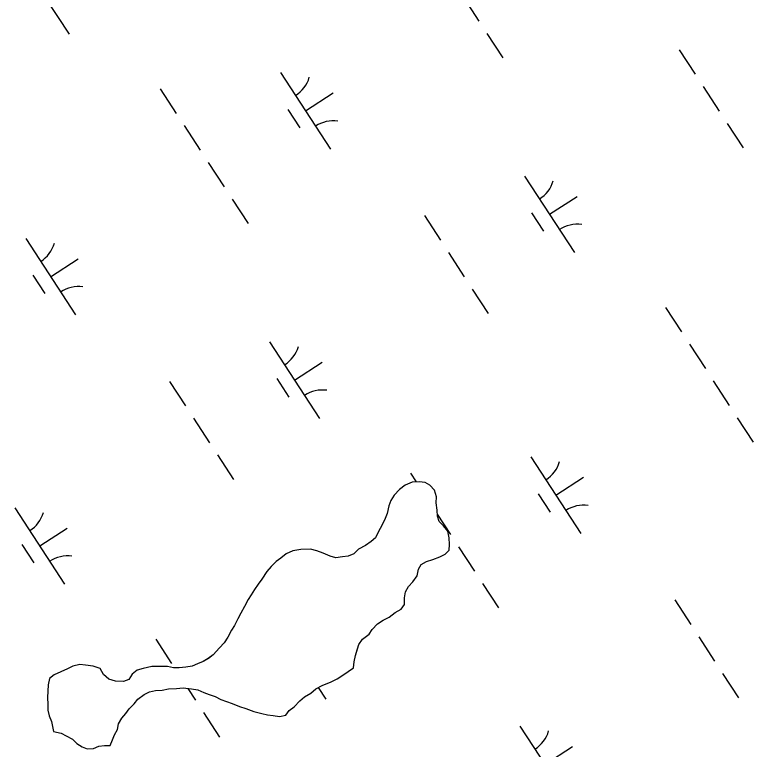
# Model space of a CAD drawing. Extents: x 3953924 to 3974542, y 193747 to 216192.
# Drawn here: x 3963786.2 to 3964190, y 200989.6 to 201391.5 of the extents above; entities that cross this region are included whole.
import ezdxf

# ---------------------------------------------------------------- set-up
doc = ezdxf.new("R2010")
doc.units = 0
doc.layers.add('V-TOPO-SHOR', color=7, linetype='Continuous')
doc.layers.add('V-WETL-SWMP', color=7, linetype='Continuous')

msp = doc.modelspace()

# ---------------------------------------------------------------- linework, layer by layer
at = {"layer": 'V-TOPO-SHOR'}
for points in [[(3963807.36, 200999.21), (3963811.48, 200998.35), (3963814.31, 200997), (3963817.64, 200995.12), (3963820.18, 200992.74), (3963822.99, 200990.88), (3963825.82, 200989.79), (3963829.19, 200989.98), (3963832.06, 200991.22), (3963835.18, 200991.68), (3963838.28, 200991.62), (3963839.64, 200994.7), (3963840.73, 200997.52), (3963842.33, 201000.34), (3963842.91, 201003.44), (3963844.78, 201006.51), (3963846.91, 201009.06), (3963848.77, 201011.61), (3963851.41, 201014.41), (3963853.53, 201016.96), (3963856.95, 201019.48), (3963859.82, 201020.98), (3963863.2, 201021.69), (3963866.83, 201021.88), (3963870.21, 201022.59), (3963874.62, 201022.76), (3963878.25, 201023.21), (3963882.9, 201022.6), (3963886.25, 201022.02), (3963889.59, 201020.66), (3963892.42, 201019.57), (3963895.77, 201018.47), (3963898.84, 201016.85), (3963901.93, 201015.76), (3963905.01, 201014.66), (3963909.12, 201013.03), (3963912.47, 201011.93), (3963916.84, 201010.29), (3963921.22, 201009.17), (3963924.31, 201008.33), (3963927.41, 201008.01), (3963931.02, 201007.43), (3963934.4, 201008.14), (3963936.27, 201010.69), (3963938.89, 201012.71), (3963942.07, 201016.02), (3963944.7, 201018.3), (3963948.1, 201020.3), (3963950.74, 201022.58), (3963954.66, 201024.57), (3963958.84, 201026.31), (3963962.5, 201028.05), (3963965.12, 201029.81), (3963968.53, 201032.07), (3963971.42, 201034.09), (3963971.74, 201037.45), (3963972.58, 201040.8), (3963973.42, 201043.89), (3963974.25, 201046.98), (3963976.38, 201049.79), (3963980.06, 201052.56), (3963981.66, 201055.12), (3963984.57, 201058.17), (3963987.72, 201060.18), (3963990.86, 201061.94), (3963994.27, 201064.46), (3963997.41, 201066.21), (3963999.27, 201068.76), (3963999.34, 201072.39), (3963999.93, 201075.74), (3964001.54, 201078.56), (3964003.92, 201081.1), (3964006.31, 201084.42), (3964006.9, 201088.04), (3964008.5, 201090.59), (3964011.38, 201092.35), (3964014.77, 201093.32), (3964018.68, 201094.8), (3964021.56, 201096.3), (3964023.68, 201098.58), (3964023.99, 201101.68), (3964023.81, 201105.31), (3964023.1, 201108.95), (3964020.57, 201111.85), (3964018.28, 201114.23), (3964017.3, 201117.09), (3964017.11, 201120.46), (3964016.66, 201124.36), (3964016.73, 201127.72), (3964015.77, 201131.36), (3964013.23, 201134), (3964010.67, 201135.6), (3964007.31, 201135.93), (3964003.42, 201135.75), (3963999.76, 201134), (3963996.61, 201131.73), (3963993.7, 201128.68), (3963991.83, 201125.61), (3963990.74, 201122.79), (3963989.89, 201118.66), (3963988.79, 201115.83)], [(3963988.79, 201115.83), (3963986.91, 201111.99), (3963985.03, 201108.65), (3963983.41, 201105.32), (3963981.04, 201103.3), (3963977.89, 201101.03), (3963974.23, 201099.02), (3963971.59, 201096.49), (3963968.46, 201095.25), (3963965.34, 201094.8), (3963961.71, 201094.35), (3963958.62, 201095.18), (3963954.77, 201096.81), (3963951.43, 201098.17), (3963947.82, 201099.02), (3963942.64, 201098.86), (3963938.22, 201098.17), (3963934.56, 201096.43), (3963931.67, 201094.15), (3963929.05, 201092.39), (3963926.4, 201089.59), (3963924.02, 201086.79), (3963921.35, 201082.7), (3963919.22, 201079.9), (3963917.36, 201077.08), (3963915.48, 201074.01), (3963913.88, 201071.46), (3963911.74, 201067.61), (3963909.85, 201064.02), (3963908.24, 201060.95), (3963906.36, 201057.36), (3963904.75, 201054.8), (3963902.61, 201050.96), (3963900.74, 201047.89), (3963898.09, 201045.09), (3963894.66, 201041.27), (3963892.02, 201039.25), (3963889.14, 201037.5), (3963886.01, 201036.26), (3963883.14, 201035.02), (3963879.77, 201034.57), (3963876.13, 201034.12), (3963873.03, 201034.18), (3963869.67, 201034.77), (3963865.27, 201034.85), (3963861.13, 201034.93), (3963856.45, 201033.73), (3963853.06, 201032.76), (3963850.43, 201030.74), (3963848.56, 201027.67), (3963845.69, 201026.69), (3963841.29, 201026.77), (3963837.69, 201027.88), (3963834.63, 201030.53), (3963832.88, 201033.67), (3963829.02, 201035.04), (3963824.89, 201035.64), (3963821.79, 201035.96), (3963817.89, 201034.99), (3963815.01, 201033.49), (3963811.36, 201032.02), (3963807.7, 201030.27), (3963805.07, 201028.25), (3963804.49, 201024.9), (3963804.16, 201021.28), (3963804.09, 201017.91), (3963804.28, 201014.03), (3963804.22, 201010.92), (3963804.94, 201007.8), (3963806.17, 201004.67), (3963807.36, 200999.21)]]:
    msp.add_lwpolyline(points, dxfattribs=at)
at = {"layer": 'V-WETL-SWMP'}
for p, q in [((3963788.65, 201422.83), (3963815.93, 201380.92)), ((3964031.31, 201401.45), (3964040.04, 201388.04)), ((3964044.41, 201381.34), (3964053.13, 201367.93)), ((3964149.61, 201372.32), (3964158.34, 201358.91)), ((3963931.54, 201359.87), (3963958.82, 201317.97)), ((3963865.72, 201350.94), (3963874.45, 201337.53)), ((3964162.7, 201352.21), (3964171.43, 201338.8)), ((3963945.18, 201338.92), (3963960.27, 201348.74)), ((3963935.44, 201339.74), (3963941.99, 201329.68)), ((3963878.82, 201330.82), (3963887.54, 201317.41)), ((3964175.8, 201332.09), (3964184.53, 201318.68)), ((3963891.91, 201310.71), (3963900.64, 201297.3)), ((3964064.96, 201303.25), (3964092.24, 201261.35)), ((3963905, 201290.6), (3963913.73, 201277.19)), ((3964078.6, 201282.3), (3964093.69, 201292.12)), ((3964010.21, 201281.58), (3964018.94, 201268.17)), ((3964068.86, 201283.12), (3964075.41, 201273.06)), ((3963792.14, 201269.13), (3963819.42, 201227.22)), ((3964023.3, 201261.46), (3964032.03, 201248.05)), ((3963805.78, 201248.17), (3963820.86, 201257.99)), ((3963796.04, 201248.99), (3963802.58, 201238.94)), ((3964036.39, 201241.35), (3964045.12, 201227.94)), ((3964142.03, 201231.36), (3964150.76, 201217.95)), ((3963925.56, 201212.51), (3963952.84, 201170.6)), ((3964155.13, 201211.25), (3964163.86, 201197.84)), ((3963939.2, 201191.56), (3963954.28, 201201.38)), ((3963929.46, 201192.38), (3963936, 201182.32)), ((3963870.8, 201190.83), (3963879.53, 201177.42)), ((3964168.22, 201191.13), (3964176.95, 201177.73)), ((3963883.9, 201170.72), (3963892.62, 201157.31)), ((3964181.31, 201171.02), (3964190.04, 201157.61)), ((3963896.99, 201150.6), (3963905.72, 201137.19)), ((3964068.45, 201149.55), (3964095.73, 201107.65)), ((3964002.63, 201140.62), (3964005.73, 201135.85)), ((3964003.42, 201135.74), (3963999.76, 201134)), ((3964007.31, 201135.93), (3964003.42, 201135.74)), ((3964010.67, 201135.6), (3964007.31, 201135.93)), ((3964082.09, 201128.6), (3964097.17, 201138.42)), ((3963996.61, 201131.73), (3963993.7, 201128.68)), ((3963999.76, 201134), (3963996.61, 201131.73)), ((3964013.23, 201134), (3964010.67, 201135.6)), ((3964015.77, 201131.36), (3964013.23, 201134)), ((3963993.7, 201128.68), (3963991.83, 201125.61)), ((3964016.73, 201127.72), (3964015.77, 201131.36)), ((3964016.67, 201124.35), (3964016.73, 201127.72)), ((3964072.35, 201129.42), (3964078.89, 201119.36)), ((3963991.83, 201125.61), (3963990.74, 201122.79)), ((3964017.11, 201120.46), (3964016.67, 201124.35)), ((3963786.15, 201121.76), (3963813.43, 201079.86)), ((3963990.74, 201122.79), (3963989.89, 201118.66)), ((3964017.3, 201117.09), (3964017.11, 201120.46)), ((3963988.79, 201115.83), (3963986.91, 201111.99)), ((3963989.89, 201118.66), (3963988.79, 201115.83)), ((3964017.24, 201118.17), (3964024.45, 201107.09)), ((3964018.28, 201114.23), (3964017.3, 201117.09)), ((3963986.91, 201111.99), (3963985.03, 201108.65)), ((3964020.56, 201111.85), (3964018.28, 201114.23)), ((3964023.1, 201108.95), (3964020.56, 201111.85)), ((3963799.79, 201100.81), (3963814.88, 201110.63)), ((3963985.03, 201108.65), (3963983.41, 201105.32)), ((3964023.81, 201105.31), (3964023.1, 201108.95)), ((3963983.41, 201105.32), (3963981.04, 201103.3)), ((3964023.99, 201101.69), (3964023.81, 201105.31)), ((3963790.05, 201101.63), (3963796.6, 201091.57)), ((3963977.89, 201101.03), (3963974.23, 201099.02)), ((3963981.04, 201103.3), (3963977.89, 201101.03)), ((3964023.67, 201098.58), (3964023.99, 201101.69)), ((3964028.81, 201100.39), (3964037.54, 201086.98)), ((3963934.56, 201096.43), (3963931.67, 201094.15)), ((3963938.22, 201098.17), (3963934.56, 201096.43)), ((3963942.64, 201098.86), (3963938.22, 201098.17)), ((3963947.82, 201099.02), (3963942.64, 201098.86)), ((3963951.43, 201098.17), (3963947.82, 201099.02)), ((3963954.77, 201096.81), (3963951.43, 201098.17)), ((3963958.62, 201095.18), (3963954.77, 201096.81)), ((3963968.46, 201095.25), (3963965.34, 201094.8)), ((3963971.59, 201096.49), (3963968.46, 201095.25)), ((3963974.23, 201099.02), (3963971.59, 201096.49)), ((3964018.68, 201094.8), (3964021.56, 201096.3)), ((3964021.56, 201096.3), (3964023.67, 201098.58)), ((3963929.05, 201092.39), (3963926.4, 201089.6)), ((3963931.67, 201094.15), (3963929.05, 201092.39)), ((3963961.71, 201094.35), (3963958.62, 201095.18)), ((3963965.34, 201094.8), (3963961.71, 201094.35)), ((3964008.5, 201090.59), (3964011.38, 201092.35)), ((3964011.38, 201092.35), (3964014.77, 201093.32)), ((3964014.77, 201093.32), (3964018.68, 201094.8)), ((3963926.4, 201089.6), (3963924.02, 201086.79)), ((3964006.31, 201084.42), (3964006.9, 201088.04)), ((3964006.9, 201088.04), (3964008.5, 201090.59)), ((3963924.02, 201086.79), (3963921.35, 201082.7)), ((3964003.92, 201081.1), (3964006.31, 201084.42)), ((3963919.22, 201079.9), (3963917.36, 201077.08)), ((3963921.35, 201082.7), (3963919.22, 201079.9)), ((3964001.54, 201078.56), (3964003.92, 201081.1)), ((3964041.91, 201080.28), (3964050.64, 201066.87)), ((3963917.36, 201077.08), (3963915.48, 201074.01)), ((3963999.35, 201072.39), (3963999.93, 201075.74)), ((3963999.93, 201075.74), (3964001.54, 201078.56)), ((3963913.88, 201071.45), (3963911.74, 201067.61)), ((3963915.48, 201074.01), (3963913.88, 201071.45)), ((3963999.27, 201068.76), (3963999.35, 201072.39)), ((3964147.11, 201071.26), (3964155.84, 201057.85)), ((3963911.74, 201067.61), (3963909.85, 201064.02)), ((3963997.41, 201066.21), (3963999.27, 201068.76)), ((3963909.85, 201064.02), (3963908.24, 201060.95)), ((3963990.86, 201061.94), (3963994.27, 201064.46)), ((3963994.27, 201064.46), (3963997.41, 201066.21)), ((3963908.24, 201060.95), (3963906.36, 201057.36)), ((3963984.57, 201058.17), (3963987.72, 201060.18)), ((3963987.72, 201060.18), (3963990.86, 201061.94)), ((3963906.36, 201057.36), (3963904.75, 201054.8)), ((3963980.06, 201052.57), (3963981.66, 201055.12)), ((3963981.66, 201055.12), (3963984.57, 201058.17)), ((3963902.61, 201050.96), (3963900.74, 201047.89)), ((3963904.75, 201054.8), (3963902.61, 201050.96)), ((3963976.38, 201049.79), (3963980.06, 201052.57)), ((3964160.21, 201051.14), (3964168.94, 201037.73)), ((3963863.22, 201049.87), (3963871.95, 201036.46)), ((3963900.74, 201047.89), (3963898.09, 201045.09)), ((3963972.58, 201040.8), (3963974.25, 201046.98)), ((3963974.25, 201046.98), (3963976.38, 201049.79)), ((3963898.09, 201045.09), (3963894.65, 201041.27)), ((3963892.03, 201039.25), (3963889.14, 201037.5)), ((3963894.65, 201041.27), (3963892.03, 201039.25)), ((3963971.74, 201037.45), (3963972.58, 201040.8)), ((3963817.89, 201034.99), (3963815.01, 201033.5)), ((3963821.79, 201035.95), (3963817.89, 201034.99)), ((3963824.89, 201035.64), (3963821.79, 201035.95)), ((3963829.02, 201035.04), (3963824.89, 201035.64)), ((3963832.88, 201033.67), (3963829.02, 201035.04)), ((3963861.13, 201034.93), (3963856.45, 201033.73)), ((3963865.27, 201034.85), (3963861.13, 201034.93)), ((3963869.67, 201034.77), (3963865.27, 201034.85)), ((3963873.03, 201034.18), (3963869.67, 201034.77)), ((3963883.14, 201035.02), (3963879.77, 201034.57)), ((3963886.01, 201036.26), (3963883.14, 201035.02)), ((3963889.14, 201037.5), (3963886.01, 201036.26)), ((3963971.42, 201034.09), (3963971.74, 201037.45)), ((3963811.36, 201032.01), (3963807.7, 201030.27)), ((3963815.01, 201033.5), (3963811.36, 201032.01)), ((3963834.63, 201030.53), (3963832.88, 201033.67)), ((3963850.43, 201030.74), (3963848.56, 201027.67)), ((3963853.06, 201032.76), (3963850.43, 201030.74)), ((3963856.45, 201033.73), (3963853.06, 201032.76)), ((3963876.13, 201034.12), (3963873.03, 201034.18)), ((3963879.77, 201034.57), (3963876.13, 201034.12)), ((3963965.12, 201029.81), (3963968.53, 201032.07)), ((3963968.53, 201032.07), (3963971.42, 201034.09)), ((3964173.3, 201031.03), (3964182.03, 201017.62)), ((3963805.07, 201028.25), (3963804.49, 201024.9)), ((3963807.7, 201030.27), (3963805.07, 201028.25)), ((3963837.69, 201027.88), (3963834.63, 201030.53)), ((3963841.29, 201026.77), (3963837.69, 201027.88)), ((3963845.69, 201026.69), (3963841.29, 201026.77)), ((3963848.56, 201027.67), (3963845.69, 201026.69)), ((3963958.84, 201026.31), (3963962.5, 201028.05)), ((3963962.5, 201028.05), (3963965.12, 201029.81)), ((3963804.49, 201024.9), (3963804.16, 201021.28)), ((3963866.83, 201021.88), (3963870.21, 201022.59)), ((3963870.21, 201022.59), (3963874.62, 201022.76)), ((3963874.62, 201022.76), (3963878.25, 201023.21)), ((3963878.25, 201023.21), (3963882.9, 201022.6)), ((3963880.8, 201022.87), (3963885.05, 201016.35)), ((3963882.9, 201022.6), (3963886.25, 201022.02)), ((3963948.1, 201020.3), (3963950.74, 201022.58)), ((3963950.74, 201022.58), (3963954.66, 201024.58)), ((3963952.16, 201023.3), (3963956.32, 201016.9)), ((3963954.66, 201024.58), (3963958.84, 201026.31)), ((3963804.16, 201021.28), (3963804.1, 201017.91)), ((3963853.53, 201016.96), (3963856.95, 201019.48)), ((3963856.95, 201019.48), (3963859.82, 201020.98)), ((3963859.82, 201020.98), (3963863.2, 201021.69)), ((3963863.2, 201021.69), (3963866.83, 201021.88)), ((3963886.25, 201022.02), (3963889.59, 201020.66)), ((3963889.59, 201020.66), (3963892.42, 201019.57)), ((3963892.42, 201019.57), (3963895.77, 201018.47)), ((3963944.7, 201018.3), (3963948.1, 201020.3)), ((3963804.1, 201017.91), (3963804.28, 201014.03)), ((3963851.41, 201014.41), (3963853.53, 201016.96)), ((3963895.77, 201018.47), (3963898.84, 201016.85)), ((3963898.84, 201016.85), (3963901.93, 201015.76)), ((3963901.93, 201015.76), (3963905.01, 201014.66)), ((3963905.01, 201014.66), (3963909.12, 201013.03)), ((3963938.89, 201012.71), (3963942.07, 201016.02)), ((3963942.07, 201016.02), (3963944.7, 201018.3)), ((3963804.28, 201014.03), (3963804.22, 201010.92)), ((3963804.22, 201010.92), (3963804.94, 201007.8)), ((3963846.91, 201009.06), (3963848.77, 201011.61)), ((3963848.77, 201011.61), (3963851.41, 201014.41)), ((3963909.12, 201013.03), (3963912.47, 201011.93)), ((3963912.47, 201011.93), (3963916.84, 201010.29)), ((3963934.4, 201008.14), (3963936.27, 201010.69)), ((3963936.27, 201010.69), (3963938.89, 201012.71)), ((3963804.94, 201007.8), (3963806.17, 201004.67)), ((3963842.91, 201003.44), (3963844.78, 201006.51)), ((3963844.78, 201006.51), (3963846.91, 201009.06)), ((3963889.41, 201009.65), (3963898.14, 200996.24)), ((3963916.84, 201010.29), (3963921.22, 201009.17)), ((3963921.22, 201009.17), (3963924.31, 201008.33)), ((3963924.31, 201008.33), (3963927.41, 201008.01)), ((3963927.41, 201008.01), (3963931.02, 201007.43)), ((3963931.02, 201007.43), (3963934.4, 201008.14)), ((3963806.17, 201004.67), (3963807.36, 200999.21)), ((3963842.33, 201000.34), (3963842.91, 201003.44)), ((3963807.36, 200999.21), (3963811.48, 200998.35)), ((3963811.48, 200998.35), (3963814.31, 200997)), ((3963840.73, 200997.52), (3963842.33, 201000.34)), ((3964062.47, 201002.19), (3964089.74, 200960.29)), ((3963814.31, 200997), (3963817.64, 200995.12)), ((3963817.64, 200995.12), (3963820.18, 200992.74)), ((3963838.28, 200991.62), (3963839.64, 200994.7)), ((3963839.64, 200994.7), (3963840.73, 200997.52)), ((3963820.18, 200992.74), (3963822.99, 200990.88)), ((3963822.99, 200990.88), (3963825.82, 200989.79)), ((3963829.19, 200989.98), (3963832.06, 200991.22)), ((3963832.06, 200991.22), (3963835.18, 200991.68)), ((3963835.18, 200991.68), (3963838.28, 200991.62)), ((3964076.1, 200981.24), (3964091.19, 200991.06)), ((3963825.82, 200989.79), (3963829.19, 200989.98))]:
    msp.add_line(p, q, dxfattribs=at)
for centre, start, end in [((3963930.31, 201362.2), 302.2901, 343.8338), ((3963960.45, 201315.9), 82.2901, 123.8337), ((3964063.73, 201305.58), 302.2901, 343.8338), ((3964093.87, 201259.28), 82.2901, 123.8337), ((3963790.91, 201271.45), 302.2901, 343.8338), ((3963821.04, 201225.15), 82.2901, 123.8337), ((3963924.33, 201214.84), 302.2901, 343.8338), ((3963954.47, 201168.54), 82.2901, 123.8337), ((3964067.22, 201151.88), 302.2901, 343.8338), ((3964097.36, 201105.58), 82.2901, 123.8337), ((3963784.92, 201124.09), 302.2901, 343.8338), ((3963815.06, 201077.79), 82.2901, 123.8337), ((3964061.23, 201004.52), 302.2901, 343.8338)]:
    msp.add_arc(centre, 17.62, start, end, dxfattribs=at)

doc.saveas('drawing.dxf')
